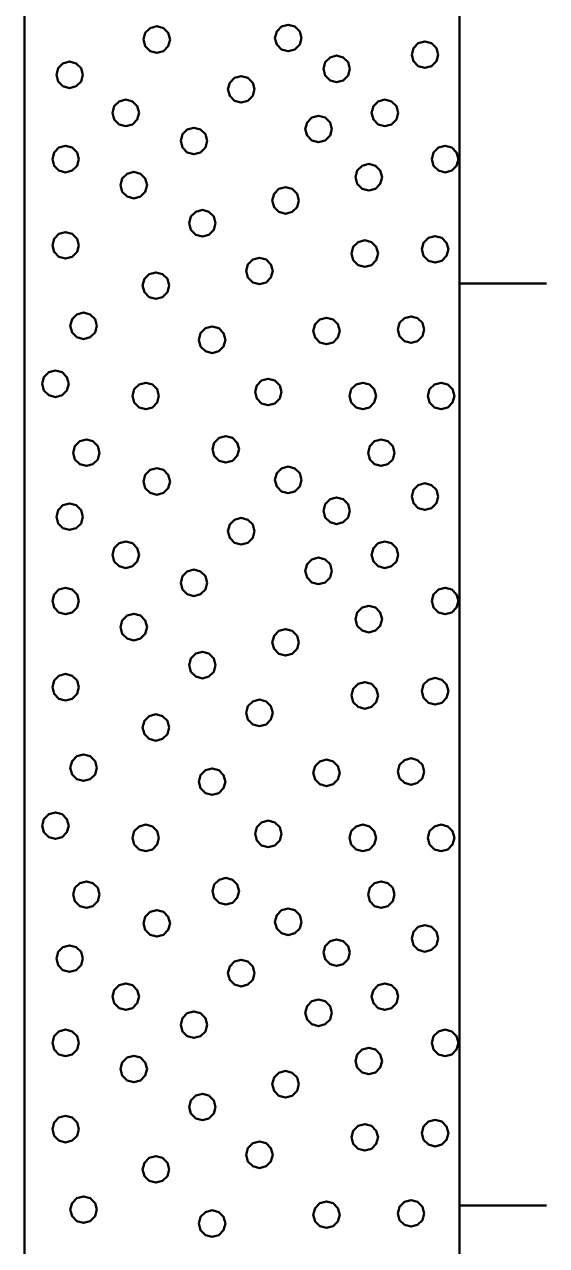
# Model space of a CAD drawing. Extents: x -582 to 653, y -817 to -3.
# Drawn here: x 289.15 to 292.15, y -203.48 to -196.46 of the extents above; entities that cross this region are included whole.
import ezdxf

# ---------------------------------------------------------------- set-up
doc = ezdxf.new("R2010")
doc.units = 0
doc.header["$LTSCALE"] = 0.4
doc.layers.add('27', color=7, linetype='Continuous', lineweight=40)

msp = doc.modelspace()

# ---------------------------------------------------------------- linework, layer by layer
at = {"layer": '27'}
for p, q in [((292.1465, -197.9529), (291.6465, -197.9529)), ((292.1465, -203.2529), (291.6465, -203.2529))]:
    msp.add_line(p, q, dxfattribs=at)
for points in [[(289.1465, -188.5529), (291.6465, -188.5529), (291.6465, -215.0529), (289.1465, -215.0529)], [(290.7384, -196.5418), (290.7282, -196.5037), (290.7003, -196.4758), (290.6622, -196.4656), (290.6241, -196.4758), (290.5962, -196.5037), (290.586, -196.5418), (290.5962, -196.5799), (290.6241, -196.6078), (290.6622, -196.618), (290.7003, -196.6078), (290.7282, -196.5799)], [(289.9833, -196.5508), (289.9731, -196.5127), (289.9452, -196.4848), (289.9071, -196.4746), (289.869, -196.4848), (289.8411, -196.5127), (289.8309, -196.5508), (289.8411, -196.5889), (289.869, -196.6168), (289.9071, -196.627), (289.9452, -196.6168), (289.9731, -196.5889)], [(291.5239, -196.6377), (291.5137, -196.5996), (291.4858, -196.5717), (291.4477, -196.5615), (291.4096, -196.5717), (291.3817, -196.5996), (291.3715, -196.6377), (291.3817, -196.6758), (291.4096, -196.7037), (291.4477, -196.7139), (291.4858, -196.7037), (291.5137, -196.6758)], [(289.4822, -196.7534), (289.472, -196.7153), (289.4441, -196.6874), (289.406, -196.6772), (289.3679, -196.6874), (289.34, -196.7153), (289.3298, -196.7534), (289.34, -196.7915), (289.3679, -196.8194), (289.406, -196.8296), (289.4441, -196.8194), (289.472, -196.7915)], [(291.0166, -196.7191), (291.0064, -196.681), (290.9785, -196.6531), (290.9404, -196.6429), (290.9023, -196.6531), (290.8744, -196.681), (290.8642, -196.7191), (290.8744, -196.7572), (290.9023, -196.7851), (290.9404, -196.7953), (290.9785, -196.7851), (291.0064, -196.7572)], [(290.4683, -196.8366), (290.4581, -196.7985), (290.4302, -196.7706), (290.3921, -196.7604), (290.354, -196.7706), (290.3261, -196.7985), (290.3159, -196.8366), (290.3261, -196.8747), (290.354, -196.9026), (290.3921, -196.9128), (290.4302, -196.9026), (290.4581, -196.8747)], [(289.8051, -196.9721), (289.7949, -196.934), (289.767, -196.9061), (289.7289, -196.8959), (289.6908, -196.9061), (289.6629, -196.934), (289.6527, -196.9721), (289.6629, -197.0102), (289.6908, -197.038), (289.7289, -197.0483), (289.767, -197.038), (289.7949, -197.0102)], [(291.2938, -196.9721), (291.2836, -196.934), (291.2557, -196.9061), (291.2176, -196.8959), (291.1795, -196.9061), (291.1516, -196.934), (291.1414, -196.9721), (291.1516, -197.0102), (291.1795, -197.038), (291.2176, -197.0483), (291.2557, -197.038), (291.2836, -197.0102)], [(290.9124, -197.0649), (290.9022, -197.0268), (290.8743, -196.9989), (290.8362, -196.9887), (290.7981, -196.9989), (290.7702, -197.0268), (290.76, -197.0649), (290.7702, -197.103), (290.7981, -197.1308), (290.8362, -197.1411), (290.8743, -197.1308), (290.9022, -197.103)], [(290.1967, -197.1335), (290.1865, -197.0954), (290.1586, -197.0675), (290.1205, -197.0573), (290.0824, -197.0675), (290.0545, -197.0954), (290.0443, -197.1335), (290.0545, -197.1716), (290.0824, -197.1995), (290.1205, -197.2097), (290.1586, -197.1995), (290.1865, -197.1716)], [(289.4593, -197.2377), (289.4491, -197.1996), (289.4212, -197.1718), (289.3831, -197.1615), (289.345, -197.1718), (289.3171, -197.1996), (289.3069, -197.2377), (289.3171, -197.2758), (289.345, -197.3037), (289.3831, -197.3139), (289.4212, -197.3037), (289.4491, -197.2758)], [(291.6396, -197.2377), (291.6293, -197.1996), (291.6015, -197.1718), (291.5634, -197.1615), (291.5253, -197.1718), (291.4974, -197.1996), (291.4872, -197.2377), (291.4974, -197.2758), (291.5253, -197.3037), (291.5634, -197.3139), (291.6015, -197.3037), (291.6293, -197.2758)], [(291.201, -197.342), (291.1908, -197.3039), (291.1629, -197.276), (291.1248, -197.2658), (291.0867, -197.276), (291.0588, -197.3039), (291.0486, -197.342), (291.0588, -197.3801), (291.0867, -197.408), (291.1248, -197.4182), (291.1629, -197.408), (291.1908, -197.3801)], [(289.8509, -197.3878), (289.8407, -197.3497), (289.8128, -197.3218), (289.7747, -197.3116), (289.7366, -197.3218), (289.7087, -197.3497), (289.6985, -197.3878), (289.7087, -197.4259), (289.7366, -197.4537), (289.7747, -197.464), (289.8128, -197.4537), (289.8407, -197.4259)], [(290.723, -197.4755), (290.7128, -197.4374), (290.6849, -197.4095), (290.6468, -197.3993), (290.6087, -197.4095), (290.5808, -197.4374), (290.5706, -197.4755), (290.5808, -197.5136), (290.6087, -197.5415), (290.6468, -197.5517), (290.6849, -197.5415), (290.7128, -197.5136)], [(290.245, -197.6064), (290.2348, -197.5683), (290.2069, -197.5404), (290.1688, -197.5302), (290.1307, -197.5404), (290.1028, -197.5683), (290.0926, -197.6064), (290.1028, -197.6445), (290.1307, -197.6724), (290.1688, -197.6826), (290.2069, -197.6724), (290.2348, -197.6445)], [(289.4593, -197.7335), (289.4491, -197.6954), (289.4212, -197.6676), (289.3831, -197.6573), (289.345, -197.6676), (289.3171, -197.6954), (289.3069, -197.7335), (289.3171, -197.7716), (289.345, -197.7995), (289.3831, -197.8097), (289.4212, -197.7995), (289.4491, -197.7716)], [(291.1781, -197.7806), (291.1679, -197.7425), (291.14, -197.7146), (291.1019, -197.7044), (291.0638, -197.7146), (291.0359, -197.7425), (291.0257, -197.7806), (291.0359, -197.8187), (291.0638, -197.8466), (291.1019, -197.8568), (291.14, -197.8466), (291.1679, -197.8187)], [(291.5823, -197.7564), (291.5721, -197.7183), (291.5442, -197.6904), (291.5061, -197.6802), (291.468, -197.6904), (291.4402, -197.7183), (291.4299, -197.7564), (291.4402, -197.7945), (291.468, -197.8224), (291.5061, -197.8326), (291.5442, -197.8224), (291.5721, -197.7945)], [(290.573, -197.881), (290.5628, -197.8429), (290.5349, -197.815), (290.4968, -197.8048), (290.4587, -197.815), (290.4308, -197.8429), (290.4206, -197.881), (290.4308, -197.9191), (290.4587, -197.947), (290.4968, -197.9572), (290.5349, -197.947), (290.5628, -197.9191)], [(289.978, -197.9649), (289.9678, -197.9268), (289.9399, -197.8989), (289.9018, -197.8887), (289.8637, -197.8989), (289.8358, -197.9268), (289.8256, -197.9649), (289.8358, -198.003), (289.8637, -198.0309), (289.9018, -198.0411), (289.9399, -198.0309), (289.9678, -198.003)], [(289.5623, -198.1963), (289.5521, -198.1582), (289.5242, -198.1303), (289.4861, -198.1201), (289.448, -198.1303), (289.4201, -198.1582), (289.4099, -198.1963), (289.4201, -198.2344), (289.448, -198.2623), (289.4861, -198.2725), (289.5242, -198.2623), (289.5521, -198.2344)], [(290.9582, -198.2255), (290.9479, -198.1874), (290.9201, -198.1595), (290.882, -198.1493), (290.8439, -198.1595), (290.816, -198.1874), (290.8058, -198.2255), (290.816, -198.2636), (290.8439, -198.2915), (290.882, -198.3017), (290.9201, -198.2915), (290.9479, -198.2636)], [(291.4438, -198.2179), (291.4336, -198.1798), (291.4057, -198.1519), (291.3676, -198.1417), (291.3295, -198.1519), (291.3016, -198.1798), (291.2914, -198.2179), (291.3016, -198.256), (291.3295, -198.2839), (291.3676, -198.2941), (291.4057, -198.2839), (291.4336, -198.256)], [(290.3009, -198.2764), (290.2907, -198.2383), (290.2628, -198.2104), (290.2247, -198.2002), (290.1866, -198.2104), (290.1587, -198.2383), (290.1485, -198.2764), (290.1587, -198.3145), (290.1866, -198.3424), (290.2247, -198.3526), (290.2628, -198.3424), (290.2907, -198.3145)], [(289.4008, -198.5294), (289.3906, -198.4913), (289.3627, -198.4634), (289.3246, -198.4532), (289.2865, -198.4634), (289.2587, -198.4913), (289.2484, -198.5294), (289.2587, -198.5675), (289.2865, -198.5954), (289.3246, -198.6056), (289.3627, -198.5954), (289.3906, -198.5675)], [(290.6238, -198.5764), (290.6136, -198.5383), (290.5857, -198.5104), (290.5476, -198.5002), (290.5095, -198.5104), (290.4816, -198.5383), (290.4714, -198.5764), (290.4816, -198.6145), (290.5095, -198.6424), (290.5476, -198.6526), (290.5857, -198.6424), (290.6136, -198.6145)], [(289.9195, -198.5993), (289.9093, -198.5612), (289.8814, -198.5333), (289.8433, -198.5231), (289.8052, -198.5333), (289.7773, -198.5612), (289.7671, -198.5993), (289.7773, -198.6374), (289.8052, -198.6653), (289.8433, -198.6755), (289.8814, -198.6653), (289.9093, -198.6374)], [(291.1666, -198.5993), (291.1564, -198.5612), (291.1285, -198.5333), (291.0904, -198.5231), (291.0523, -198.5333), (291.0245, -198.5612), (291.0142, -198.5993), (291.0245, -198.6374), (291.0523, -198.6653), (291.0904, -198.6755), (291.1285, -198.6653), (291.1564, -198.6374)], [(291.6167, -198.5993), (291.6065, -198.5612), (291.5786, -198.5333), (291.5405, -198.5231), (291.5024, -198.5333), (291.4745, -198.5612), (291.4643, -198.5993), (291.4745, -198.6374), (291.5024, -198.6653), (291.5405, -198.6755), (291.5786, -198.6653), (291.6065, -198.6374)], [(289.5784, -198.9255), (289.5682, -198.8874), (289.5403, -198.8596), (289.5022, -198.8493), (289.4641, -198.8596), (289.4362, -198.8874), (289.426, -198.9255), (289.4362, -198.9636), (289.4641, -198.9915), (289.5022, -199.0017), (289.5403, -198.9915), (289.5682, -198.9636)], [(290.3794, -198.906), (290.3692, -198.8679), (290.3413, -198.84), (290.3032, -198.8298), (290.2651, -198.84), (290.2372, -198.8679), (290.227, -198.906), (290.2372, -198.9441), (290.2651, -198.9719), (290.3032, -198.9822), (290.3413, -198.9719), (290.3692, -198.9441)], [(291.273, -198.9256), (291.2628, -198.8875), (291.2349, -198.8596), (291.1968, -198.8494), (291.1587, -198.8596), (291.1308, -198.8875), (291.1206, -198.9256), (291.1308, -198.9637), (291.1587, -198.9916), (291.1968, -199.0018), (291.2349, -198.9916), (291.2628, -198.9637)], [(289.9833, -199.0908), (289.9731, -199.0527), (289.9452, -199.0248), (289.9071, -199.0146), (289.869, -199.0248), (289.8411, -199.0527), (289.8309, -199.0908), (289.8411, -199.1289), (289.869, -199.1568), (289.9071, -199.167), (289.9452, -199.1568), (289.9731, -199.1289)], [(290.7384, -199.0818), (290.7282, -199.0437), (290.7003, -199.0158), (290.6622, -199.0056), (290.6241, -199.0158), (290.5962, -199.0437), (290.586, -199.0818), (290.5962, -199.1199), (290.6241, -199.1478), (290.6622, -199.158), (290.7003, -199.1478), (290.7282, -199.1199)], [(291.5239, -199.1777), (291.5137, -199.1396), (291.4858, -199.1117), (291.4477, -199.1015), (291.4096, -199.1117), (291.3817, -199.1396), (291.3715, -199.1777), (291.3817, -199.2158), (291.4096, -199.2437), (291.4477, -199.2539), (291.4858, -199.2437), (291.5137, -199.2158)], [(291.0166, -199.2591), (291.0064, -199.221), (290.9785, -199.1931), (290.9404, -199.1829), (290.9023, -199.1931), (290.8744, -199.221), (290.8642, -199.2591), (290.8744, -199.2972), (290.9023, -199.3251), (290.9404, -199.3353), (290.9785, -199.3251), (291.0064, -199.2972)], [(289.4822, -199.2934), (289.472, -199.2553), (289.4441, -199.2274), (289.406, -199.2172), (289.3679, -199.2274), (289.34, -199.2553), (289.3298, -199.2934), (289.34, -199.3315), (289.3679, -199.3594), (289.406, -199.3696), (289.4441, -199.3594), (289.472, -199.3315)], [(290.4683, -199.3766), (290.4581, -199.3385), (290.4302, -199.3106), (290.3921, -199.3004), (290.354, -199.3106), (290.3261, -199.3385), (290.3159, -199.3766), (290.3261, -199.4147), (290.354, -199.4426), (290.3921, -199.4528), (290.4302, -199.4426), (290.4581, -199.4147)], [(289.8051, -199.5121), (289.7949, -199.474), (289.767, -199.4461), (289.7289, -199.4359), (289.6908, -199.4461), (289.6629, -199.474), (289.6527, -199.5121), (289.6629, -199.5502), (289.6908, -199.578), (289.7289, -199.5883), (289.767, -199.578), (289.7949, -199.5502)], [(291.2938, -199.5121), (291.2836, -199.474), (291.2557, -199.4461), (291.2176, -199.4359), (291.1795, -199.4461), (291.1516, -199.474), (291.1414, -199.5121), (291.1516, -199.5502), (291.1795, -199.578), (291.2176, -199.5883), (291.2557, -199.578), (291.2836, -199.5502)], [(290.9124, -199.6049), (290.9022, -199.5668), (290.8743, -199.5389), (290.8362, -199.5287), (290.7981, -199.5389), (290.7702, -199.5668), (290.76, -199.6049), (290.7702, -199.643), (290.7981, -199.6708), (290.8362, -199.6811), (290.8743, -199.6708), (290.9022, -199.643)], [(290.1967, -199.6735), (290.1865, -199.6354), (290.1586, -199.6075), (290.1205, -199.5973), (290.0824, -199.6075), (290.0545, -199.6354), (290.0443, -199.6735), (290.0545, -199.7116), (290.0824, -199.7395), (290.1205, -199.7497), (290.1586, -199.7395), (290.1865, -199.7116)], [(289.4593, -199.7777), (289.4491, -199.7396), (289.4212, -199.7118), (289.3831, -199.7015), (289.345, -199.7118), (289.3171, -199.7396), (289.3069, -199.7777), (289.3171, -199.8158), (289.345, -199.8437), (289.3831, -199.8539), (289.4212, -199.8437), (289.4491, -199.8158)], [(291.6396, -199.7777), (291.6293, -199.7396), (291.6015, -199.7118), (291.5634, -199.7015), (291.5253, -199.7118), (291.4974, -199.7396), (291.4872, -199.7777), (291.4974, -199.8158), (291.5253, -199.8437), (291.5634, -199.8539), (291.6015, -199.8437), (291.6293, -199.8158)], [(291.201, -199.882), (291.1908, -199.8439), (291.1629, -199.816), (291.1248, -199.8058), (291.0867, -199.816), (291.0588, -199.8439), (291.0486, -199.882), (291.0588, -199.9201), (291.0867, -199.948), (291.1248, -199.9582), (291.1629, -199.948), (291.1908, -199.9201)], [(289.8509, -199.9278), (289.8407, -199.8897), (289.8128, -199.8618), (289.7747, -199.8516), (289.7366, -199.8618), (289.7087, -199.8897), (289.6985, -199.9278), (289.7087, -199.9659), (289.7366, -199.9937), (289.7747, -200.004), (289.8128, -199.9937), (289.8407, -199.9659)], [(290.723, -200.0155), (290.7128, -199.9774), (290.6849, -199.9495), (290.6468, -199.9393), (290.6087, -199.9495), (290.5808, -199.9774), (290.5706, -200.0155), (290.5808, -200.0536), (290.6087, -200.0815), (290.6468, -200.0917), (290.6849, -200.0815), (290.7128, -200.0536)], [(290.245, -200.1464), (290.2348, -200.1083), (290.2069, -200.0804), (290.1688, -200.0702), (290.1307, -200.0804), (290.1028, -200.1083), (290.0926, -200.1464), (290.1028, -200.1845), (290.1307, -200.2124), (290.1688, -200.2226), (290.2069, -200.2124), (290.2348, -200.1845)], [(289.4593, -200.2735), (289.4491, -200.2354), (289.4212, -200.2076), (289.3831, -200.1973), (289.345, -200.2076), (289.3171, -200.2354), (289.3069, -200.2735), (289.3171, -200.3116), (289.345, -200.3395), (289.3831, -200.3497), (289.4212, -200.3395), (289.4491, -200.3116)], [(291.1781, -200.3206), (291.1679, -200.2825), (291.14, -200.2546), (291.1019, -200.2444), (291.0638, -200.2546), (291.0359, -200.2825), (291.0257, -200.3206), (291.0359, -200.3587), (291.0638, -200.3866), (291.1019, -200.3968), (291.14, -200.3866), (291.1679, -200.3587)], [(291.5823, -200.2964), (291.5721, -200.2583), (291.5442, -200.2304), (291.5061, -200.2202), (291.468, -200.2304), (291.4402, -200.2583), (291.4299, -200.2964), (291.4402, -200.3345), (291.468, -200.3624), (291.5061, -200.3726), (291.5442, -200.3624), (291.5721, -200.3345)], [(290.573, -200.421), (290.5628, -200.3829), (290.5349, -200.355), (290.4968, -200.3448), (290.4587, -200.355), (290.4308, -200.3829), (290.4206, -200.421), (290.4308, -200.4591), (290.4587, -200.487), (290.4968, -200.4972), (290.5349, -200.487), (290.5628, -200.4591)], [(289.978, -200.5049), (289.9678, -200.4668), (289.9399, -200.4389), (289.9018, -200.4287), (289.8637, -200.4389), (289.8358, -200.4668), (289.8256, -200.5049), (289.8358, -200.543), (289.8637, -200.5709), (289.9018, -200.5811), (289.9399, -200.5709), (289.9678, -200.543)], [(289.5623, -200.7363), (289.5521, -200.6982), (289.5242, -200.6703), (289.4861, -200.6601), (289.448, -200.6703), (289.4201, -200.6982), (289.4099, -200.7363), (289.4201, -200.7744), (289.448, -200.8023), (289.4861, -200.8125), (289.5242, -200.8023), (289.5521, -200.7744)], [(290.3009, -200.8164), (290.2907, -200.7783), (290.2628, -200.7504), (290.2247, -200.7402), (290.1866, -200.7504), (290.1587, -200.7783), (290.1485, -200.8164), (290.1587, -200.8545), (290.1866, -200.8824), (290.2247, -200.8926), (290.2628, -200.8824), (290.2907, -200.8545)], [(290.9582, -200.7655), (290.9479, -200.7274), (290.9201, -200.6995), (290.882, -200.6893), (290.8439, -200.6995), (290.816, -200.7274), (290.8058, -200.7655), (290.816, -200.8036), (290.8439, -200.8315), (290.882, -200.8417), (290.9201, -200.8315), (290.9479, -200.8036)], [(291.4438, -200.7579), (291.4336, -200.7198), (291.4057, -200.6919), (291.3676, -200.6817), (291.3295, -200.6919), (291.3016, -200.7198), (291.2914, -200.7579), (291.3016, -200.796), (291.3295, -200.8239), (291.3676, -200.8341), (291.4057, -200.8239), (291.4336, -200.796)], [(289.4008, -201.0694), (289.3906, -201.0313), (289.3627, -201.0034), (289.3246, -200.9932), (289.2865, -201.0034), (289.2587, -201.0313), (289.2484, -201.0694), (289.2587, -201.1075), (289.2865, -201.1354), (289.3246, -201.1456), (289.3627, -201.1354), (289.3906, -201.1075)], [(289.9195, -201.1393), (289.9093, -201.1012), (289.8814, -201.0733), (289.8433, -201.0631), (289.8052, -201.0733), (289.7773, -201.1012), (289.7671, -201.1393), (289.7773, -201.1774), (289.8052, -201.2053), (289.8433, -201.2155), (289.8814, -201.2053), (289.9093, -201.1774)], [(290.6238, -201.1164), (290.6136, -201.0783), (290.5857, -201.0504), (290.5476, -201.0402), (290.5095, -201.0504), (290.4816, -201.0783), (290.4714, -201.1164), (290.4816, -201.1545), (290.5095, -201.1824), (290.5476, -201.1926), (290.5857, -201.1824), (290.6136, -201.1545)], [(291.1666, -201.1393), (291.1564, -201.1012), (291.1285, -201.0733), (291.0904, -201.0631), (291.0523, -201.0733), (291.0245, -201.1012), (291.0142, -201.1393), (291.0245, -201.1774), (291.0523, -201.2053), (291.0904, -201.2155), (291.1285, -201.2053), (291.1564, -201.1774)], [(291.6167, -201.1393), (291.6065, -201.1012), (291.5786, -201.0733), (291.5405, -201.0631), (291.5024, -201.0733), (291.4745, -201.1012), (291.4643, -201.1393), (291.4745, -201.1774), (291.5024, -201.2053), (291.5405, -201.2155), (291.5786, -201.2053), (291.6065, -201.1774)], [(290.3794, -201.446), (290.3692, -201.4079), (290.3413, -201.38), (290.3032, -201.3698), (290.2651, -201.38), (290.2372, -201.4079), (290.227, -201.446), (290.2372, -201.4841), (290.2651, -201.5119), (290.3032, -201.5222), (290.3413, -201.5119), (290.3692, -201.4841)], [(289.5784, -201.4655), (289.5682, -201.4274), (289.5403, -201.3996), (289.5022, -201.3893), (289.4641, -201.3996), (289.4362, -201.4274), (289.426, -201.4655), (289.4362, -201.5036), (289.4641, -201.5315), (289.5022, -201.5417), (289.5403, -201.5315), (289.5682, -201.5036)], [(291.273, -201.4656), (291.2628, -201.4275), (291.2349, -201.3996), (291.1968, -201.3894), (291.1587, -201.3996), (291.1308, -201.4275), (291.1206, -201.4656), (291.1308, -201.5037), (291.1587, -201.5316), (291.1968, -201.5418), (291.2349, -201.5316), (291.2628, -201.5037)], [(289.9833, -201.6308), (289.9731, -201.5927), (289.9452, -201.5648), (289.9071, -201.5546), (289.869, -201.5648), (289.8411, -201.5927), (289.8309, -201.6308), (289.8411, -201.6689), (289.869, -201.6968), (289.9071, -201.707), (289.9452, -201.6968), (289.9731, -201.6689)], [(290.7384, -201.6218), (290.7282, -201.5837), (290.7003, -201.5558), (290.6622, -201.5456), (290.6241, -201.5558), (290.5962, -201.5837), (290.586, -201.6218), (290.5962, -201.6599), (290.6241, -201.6878), (290.6622, -201.698), (290.7003, -201.6878), (290.7282, -201.6599)], [(291.5239, -201.7177), (291.5137, -201.6796), (291.4858, -201.6517), (291.4477, -201.6415), (291.4096, -201.6517), (291.3817, -201.6796), (291.3715, -201.7177), (291.3817, -201.7558), (291.4096, -201.7837), (291.4477, -201.7939), (291.4858, -201.7837), (291.5137, -201.7558)], [(291.0166, -201.7991), (291.0064, -201.761), (290.9785, -201.7331), (290.9404, -201.7229), (290.9023, -201.7331), (290.8744, -201.761), (290.8642, -201.7991), (290.8744, -201.8372), (290.9023, -201.8651), (290.9404, -201.8753), (290.9785, -201.8651), (291.0064, -201.8372)], [(289.4822, -201.8334), (289.472, -201.7953), (289.4441, -201.7674), (289.406, -201.7572), (289.3679, -201.7674), (289.34, -201.7953), (289.3298, -201.8334), (289.34, -201.8715), (289.3679, -201.8994), (289.406, -201.9096), (289.4441, -201.8994), (289.472, -201.8715)], [(290.4683, -201.9166), (290.4581, -201.8785), (290.4302, -201.8506), (290.3921, -201.8404), (290.354, -201.8506), (290.3261, -201.8785), (290.3159, -201.9166), (290.3261, -201.9547), (290.354, -201.9826), (290.3921, -201.9928), (290.4302, -201.9826), (290.4581, -201.9547)], [(289.8051, -202.0521), (289.7949, -202.014), (289.767, -201.9861), (289.7289, -201.9759), (289.6908, -201.9861), (289.6629, -202.014), (289.6527, -202.0521), (289.6629, -202.0902), (289.6908, -202.118), (289.7289, -202.1283), (289.767, -202.118), (289.7949, -202.0902)], [(291.2938, -202.0521), (291.2836, -202.014), (291.2557, -201.9861), (291.2176, -201.9759), (291.1795, -201.9861), (291.1516, -202.014), (291.1414, -202.0521), (291.1516, -202.0902), (291.1795, -202.118), (291.2176, -202.1283), (291.2557, -202.118), (291.2836, -202.0902)], [(290.9124, -202.1449), (290.9022, -202.1068), (290.8743, -202.0789), (290.8362, -202.0687), (290.7981, -202.0789), (290.7702, -202.1068), (290.76, -202.1449), (290.7702, -202.183), (290.7981, -202.2108), (290.8362, -202.2211), (290.8743, -202.2108), (290.9022, -202.183)], [(290.1967, -202.2135), (290.1865, -202.1754), (290.1586, -202.1475), (290.1205, -202.1373), (290.0824, -202.1475), (290.0545, -202.1754), (290.0443, -202.2135), (290.0545, -202.2516), (290.0824, -202.2795), (290.1205, -202.2897), (290.1586, -202.2795), (290.1865, -202.2516)], [(289.4593, -202.3177), (289.4491, -202.2796), (289.4212, -202.2518), (289.3831, -202.2415), (289.345, -202.2518), (289.3171, -202.2796), (289.3069, -202.3177), (289.3171, -202.3558), (289.345, -202.3837), (289.3831, -202.3939), (289.4212, -202.3837), (289.4491, -202.3558)], [(291.6396, -202.3177), (291.6293, -202.2796), (291.6015, -202.2518), (291.5634, -202.2415), (291.5253, -202.2518), (291.4974, -202.2796), (291.4872, -202.3177), (291.4974, -202.3558), (291.5253, -202.3837), (291.5634, -202.3939), (291.6015, -202.3837), (291.6293, -202.3558)], [(291.201, -202.422), (291.1908, -202.3839), (291.1629, -202.356), (291.1248, -202.3458), (291.0867, -202.356), (291.0588, -202.3839), (291.0486, -202.422), (291.0588, -202.4601), (291.0867, -202.488), (291.1248, -202.4982), (291.1629, -202.488), (291.1908, -202.4601)], [(289.8509, -202.4678), (289.8407, -202.4297), (289.8128, -202.4018), (289.7747, -202.3916), (289.7366, -202.4018), (289.7087, -202.4297), (289.6985, -202.4678), (289.7087, -202.5059), (289.7366, -202.5337), (289.7747, -202.544), (289.8128, -202.5337), (289.8407, -202.5059)], [(290.723, -202.5555), (290.7128, -202.5174), (290.6849, -202.4895), (290.6468, -202.4793), (290.6087, -202.4895), (290.5808, -202.5174), (290.5706, -202.5555), (290.5808, -202.5936), (290.6087, -202.6215), (290.6468, -202.6317), (290.6849, -202.6215), (290.7128, -202.5936)], [(290.245, -202.6864), (290.2348, -202.6483), (290.2069, -202.6204), (290.1688, -202.6102), (290.1307, -202.6204), (290.1028, -202.6483), (290.0926, -202.6864), (290.1028, -202.7245), (290.1307, -202.7524), (290.1688, -202.7626), (290.2069, -202.7524), (290.2348, -202.7245)], [(289.4593, -202.8135), (289.4491, -202.7754), (289.4212, -202.7476), (289.3831, -202.7373), (289.345, -202.7476), (289.3171, -202.7754), (289.3069, -202.8135), (289.3171, -202.8516), (289.345, -202.8795), (289.3831, -202.8897), (289.4212, -202.8795), (289.4491, -202.8516)], [(291.1781, -202.8606), (291.1679, -202.8225), (291.14, -202.7946), (291.1019, -202.7844), (291.0638, -202.7946), (291.0359, -202.8225), (291.0257, -202.8606), (291.0359, -202.8987), (291.0638, -202.9266), (291.1019, -202.9368), (291.14, -202.9266), (291.1679, -202.8987)], [(291.5823, -202.8364), (291.5721, -202.7983), (291.5442, -202.7704), (291.5061, -202.7602), (291.468, -202.7704), (291.4402, -202.7983), (291.4299, -202.8364), (291.4402, -202.8745), (291.468, -202.9024), (291.5061, -202.9126), (291.5442, -202.9024), (291.5721, -202.8745)], [(290.573, -202.961), (290.5628, -202.9229), (290.5349, -202.895), (290.4968, -202.8848), (290.4587, -202.895), (290.4308, -202.9229), (290.4206, -202.961), (290.4308, -202.9991), (290.4587, -203.027), (290.4968, -203.0372), (290.5349, -203.027), (290.5628, -202.9991)], [(289.978, -203.0449), (289.9678, -203.0068), (289.9399, -202.9789), (289.9018, -202.9687), (289.8637, -202.9789), (289.8358, -203.0068), (289.8256, -203.0449), (289.8358, -203.083), (289.8637, -203.1109), (289.9018, -203.1211), (289.9399, -203.1109), (289.9678, -203.083)], [(289.5623, -203.2763), (289.5521, -203.2382), (289.5242, -203.2103), (289.4861, -203.2001), (289.448, -203.2103), (289.4201, -203.2382), (289.4099, -203.2763), (289.4201, -203.3144), (289.448, -203.3423), (289.4861, -203.3525), (289.5242, -203.3423), (289.5521, -203.3144)], [(290.9582, -203.3055), (290.9479, -203.2674), (290.9201, -203.2395), (290.882, -203.2293), (290.8439, -203.2395), (290.816, -203.2674), (290.8058, -203.3055), (290.816, -203.3436), (290.8439, -203.3715), (290.882, -203.3817), (290.9201, -203.3715), (290.9479, -203.3436)], [(291.4438, -203.2979), (291.4336, -203.2598), (291.4057, -203.2319), (291.3676, -203.2217), (291.3295, -203.2319), (291.3016, -203.2598), (291.2914, -203.2979), (291.3016, -203.336), (291.3295, -203.3639), (291.3676, -203.3741), (291.4057, -203.3639), (291.4336, -203.336)], [(290.3009, -203.3564), (290.2907, -203.3183), (290.2628, -203.2904), (290.2247, -203.2802), (290.1866, -203.2904), (290.1587, -203.3183), (290.1485, -203.3564), (290.1587, -203.3945), (290.1866, -203.4224), (290.2247, -203.4326), (290.2628, -203.4224), (290.2907, -203.3945)]]:
    msp.add_lwpolyline(points, close=True, dxfattribs=at)

doc.saveas('drawing.dxf')
